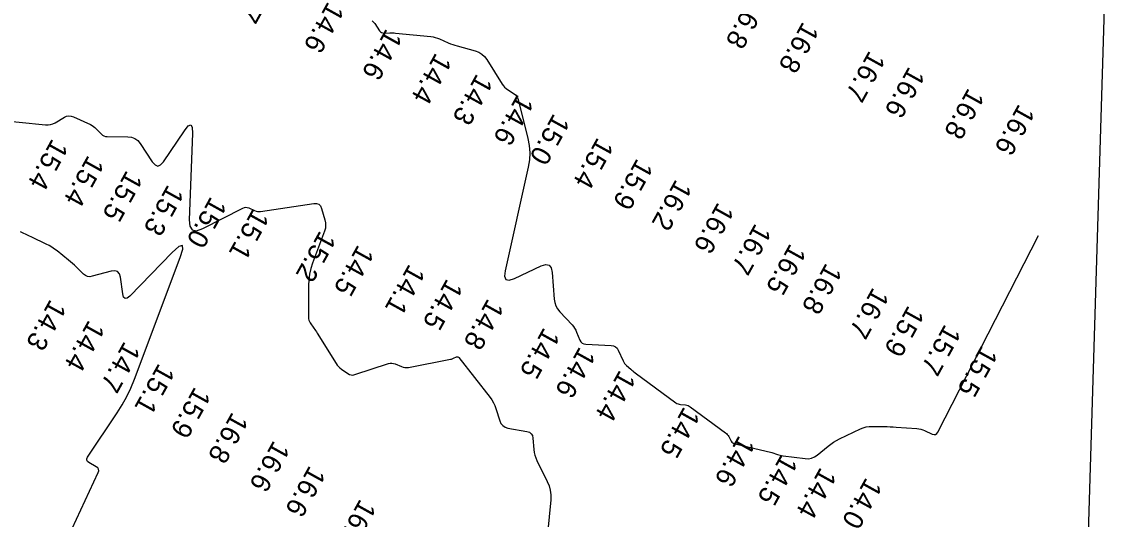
# Model space of a CAD drawing. Extents: x 988130 to 1132882, y 654656 to 841453.
# Drawn here: x 1053882.3 to 1054156.2, y 753481.2 to 753607.5 of the extents above; entities that cross this region are included whole.
import ezdxf

# ---------------------------------------------------------------- set-up
doc = ezdxf.new("R2010")
doc.units = 0
for name, color, linetype in [('V-ANNO-KEYM', 7, 'Continuous'), ('V-TOPO-MAJR', 7, 'Continuous'), ('V-TOPO-SOUN', 7, 'Continuous')]:
    doc.layers.add(name, color=color, linetype=linetype)

msp = doc.modelspace()

# ---------------------------------------------------------------- linework, layer by layer
at = {"layer": 'V-ANNO-KEYM'}
msp.add_line((1053870.57, 744184.73), (1054295.04, 758153.5), dxfattribs=at)
at = {"layer": 'V-TOPO-MAJR'}
for points in [[(1053971.24, 753607.75), (1053971.58, 753607.42), (1053971.88, 753607.04), (1053973.11, 753605.21), (1053973.34, 753604.94), (1053973.6, 753604.76), (1053973.91, 753604.65), (1053974.26, 753604.62), (1053975.73, 753604.67), (1053976.09, 753604.67), (1053976.46, 753604.67), (1053976.83, 753604.65), (1053977.19, 753604.62), (1053986.08, 753603.71), (1053986.67, 753603.63), (1053987.24, 753603.5), (1053987.81, 753603.33), (1053988.36, 753603.11), (1053990.55, 753602.15), (1053991.11, 753601.92), (1053991.66, 753601.71), (1053992.23, 753601.52), (1053992.8, 753601.35), (1053997.37, 753600.11), (1053998.27, 753599.77), (1053999.06, 753599.3), (1053999.75, 753598.67), (1054000.33, 753597.91), (1054004.25, 753591.63), (1054004.52, 753591.24), (1054004.84, 753590.88), (1054005.19, 753590.56), (1054005.58, 753590.27), (1054007.22, 753589.21), (1054007.59, 753588.92), (1054007.89, 753588.58), (1054008.12, 753588.19), (1054008.27, 753587.74), (1054010.74, 753577.85), (1054011.08, 753576.04), (1054011.21, 753574.23), (1054011.13, 753572.42), (1054010.83, 753570.61), (1054004.96, 753544.26), (1054004.83, 753542.87), (1054005.18, 753542.1), (1054006.02, 753541.92), (1054007.34, 753542.35), (1054014.1, 753545.5), (1054015.26, 753545.86), (1054016.11, 753545.7), (1054016.67, 753545.03), (1054016.93, 753543.85), (1054017.44, 753537.11), (1054017.59, 753536.21), (1054017.87, 753535.37), (1054018.29, 753534.59), (1054018.86, 753533.87), (1054021.93, 753530.54), (1054022.28, 753530.13), (1054022.59, 753529.69), (1054022.86, 753529.22), (1054023.08, 753528.72), (1054023.89, 753526.68), (1054024.14, 753526.23), (1054024.47, 753525.9), (1054024.89, 753525.7), (1054025.4, 753525.61), (1054031.9, 753525.31), (1054032.47, 753525.21), (1054032.95, 753524.98), (1054033.35, 753524.62), (1054033.65, 753524.12), (1054034.89, 753521.39), (1054035.05, 753521.07), (1054035.25, 753520.78), (1054035.47, 753520.5), (1054035.73, 753520.25), (1054036.82, 753519.3), (1054037.09, 753519.07), (1054037.37, 753518.84), (1054037.65, 753518.61), (1054037.94, 753518.4), (1054048.26, 753510.78), (1054048.54, 753510.6), (1054048.83, 753510.47), (1054049.13, 753510.38), (1054049.45, 753510.33), (1054050.76, 753510.22), (1054051.08, 753510.17), (1054051.38, 753510.08), (1054051.67, 753509.95), (1054051.94, 753509.78), (1054060.84, 753503.16), (1054061.1, 753502.96), (1054061.32, 753502.73), (1054061.52, 753502.47), (1054061.69, 753502.2), (1054062.33, 753501.05), (1054062.51, 753500.79), (1054062.73, 753500.58), (1054062.99, 753500.43), (1054063.3, 753500.33), (1054071.19, 753498.51), (1054071.55, 753498.42), (1054071.91, 753498.33), (1054072.27, 753498.23), (1054072.62, 753498.11), (1054074.03, 753497.65), (1054074.39, 753497.54), (1054074.74, 753497.45), (1054075.11, 753497.38), (1054075.47, 753497.32), (1054081.05, 753496.59), (1054081.9, 753496.56), (1054082.7, 753496.7), (1054083.46, 753497.01), (1054084.16, 753497.48), (1054086.87, 753499.74), (1054087.57, 753500.28), (1054088.29, 753500.78), (1054089.04, 753501.23), (1054089.82, 753501.63), (1054095.13, 753504.15), (1054095.83, 753504.44), (1054096.55, 753504.64), (1054097.29, 753504.76), (1054098.04, 753504.79), (1054101.11, 753504.75), (1054101.88, 753504.73), (1054102.64, 753504.7), (1054103.41, 753504.66), (1054104.17, 753504.61), (1054109.37, 753504.24), (1054109.89, 753504.18), (1054110.4, 753504.07), (1054110.9, 753503.92), (1054111.39, 753503.72), (1054113.31, 753502.83), (1054113.76, 753502.7), (1054114.15, 753502.73), (1054114.48, 753502.94), (1054114.75, 753503.33), (1054140.3, 753553.2)], [(1053874.95, 753582.65), (1053888.38, 753581.32), (1053889.04, 753581.3), (1053889.67, 753581.39), (1053890.27, 753581.58), (1053890.86, 753581.87), (1053893.15, 753583.23), (1053893.73, 753583.49), (1053894.32, 753583.6), (1053894.91, 753583.55), (1053895.51, 753583.35), (1053899.78, 753581.38), (1053900.18, 753581.17), (1053900.56, 753580.92), (1053900.91, 753580.65), (1053901.24, 753580.34), (1053902.51, 753579.03), (1053902.84, 753578.74), (1053903.21, 753578.53), (1053903.61, 753578.4), (1053904.05, 753578.36), (1053909.23, 753578.3), (1053910.19, 753578.18), (1053911.03, 753577.86), (1053911.76, 753577.32), (1053912.38, 753576.58), (1053915.46, 753571.93), (1053916.16, 753571.13), (1053916.87, 753570.87), (1053917.57, 753571.13), (1053918.28, 753571.92), (1053923.59, 753579.84), (1053924.56, 753581.05), (1053925.23, 753581.34), (1053925.6, 753580.71), (1053925.67, 753579.16), (1053924.8, 753557.23), (1053924.96, 753555.56), (1053925.59, 753554.63), (1053926.7, 753554.45), (1053928.28, 753555.01), (1053938.46, 753560.2), (1053938.82, 753560.34), (1053939.19, 753560.39), (1053939.55, 753560.35), (1053939.92, 753560.23), (1053941.4, 753559.54), (1053941.77, 753559.4), (1053942.15, 753559.31), (1053942.54, 753559.29), (1053942.94, 753559.32), (1053956.45, 753561.34), (1053957.13, 753561.35), (1053957.68, 753561.15), (1053958.09, 753560.74), (1053958.38, 753560.12), (1053959.25, 753557.22), (1053959.4, 753556.49), (1053959.44, 753555.77), (1053959.36, 753555.06), (1053959.15, 753554.35), (1053956.13, 753546.22), (1053955.67, 753544.83), (1053955.35, 753543.42), (1053955.16, 753541.98), (1053955.09, 753540.52), (1053955.06, 753532.48), (1053955.09, 753532.09), (1053955.17, 753531.72), (1053955.31, 753531.37), (1053955.52, 753531.04), (1053956.44, 753529.74), (1053956.67, 753529.41), (1053956.89, 753529.08), (1053957.11, 753528.75), (1053957.32, 753528.42), (1053962.07, 753520.75), (1053962.36, 753520.34), (1053962.67, 753519.97), (1053963.03, 753519.63), (1053963.42, 753519.33), (1053965.06, 753518.18), (1053965.48, 753517.95), (1053965.91, 753517.83), (1053966.36, 753517.82), (1053966.83, 753517.92), (1053975.4, 753520.72), (1053975.82, 753520.82), (1053976.24, 753520.84), (1053976.66, 753520.78), (1053977.07, 753520.65), (1053978.72, 753519.94), (1053979.13, 753519.79), (1053979.55, 753519.71), (1053979.98, 753519.7), (1053980.42, 753519.75), (1053991.14, 753521.83), (1053991.33, 753521.87), (1053991.52, 753521.93), (1053991.71, 753521.99), (1053991.89, 753522.07), (1053992.62, 753522.4), (1053992.79, 753522.46), (1053992.95, 753522.45), (1053993.1, 753522.38), (1053993.23, 753522.26), (1054001.16, 753512.15), (1054001.63, 753511.49), (1054002.04, 753510.8), (1054002.37, 753510.07), (1054002.65, 753509.31), (1054003.6, 753506.21), (1054003.91, 753505.51), (1054004.36, 753504.97), (1054004.95, 753504.58), (1054005.68, 753504.36), (1054010.48, 753503.48), (1054011.11, 753503.28), (1054011.57, 753502.93), (1054011.88, 753502.43), (1054012.02, 753501.78), (1054012.26, 753498.89), (1054012.35, 753498.18), (1054012.51, 753497.49), (1054012.73, 753496.81), (1054013.02, 753496.15), (1054015.66, 753490.83), (1054016.12, 753489.71), (1054016.42, 753488.56), (1054016.55, 753487.38), (1054016.52, 753486.17), (1054015.36, 753474.07)], [(1053891.87, 753471.77), (1053901.73, 753493.05), (1053901.87, 753493.51), (1053901.84, 753493.91), (1053901.63, 753494.25), (1053901.25, 753494.54), (1053899.4, 753495.58), (1053899.03, 753495.86), (1053898.85, 753496.19), (1053898.86, 753496.56), (1053899.06, 753496.98), (1053906.57, 753508.19), (1053907.86, 753510.23), (1053909.02, 753512.35), (1053910.06, 753514.52), (1053910.98, 753516.76), (1053922.57, 753547.65), (1053923.22, 753549.79), (1053923.1, 753550.72), (1053922.21, 753550.44), (1053920.54, 753548.94), (1053909.73, 753537.83), (1053909.07, 753537.29), (1053908.55, 753537.21), (1053908.18, 753537.58), (1053907.96, 753538.41), (1053907.37, 753542.64), (1053907.12, 753543.52), (1053906.65, 753544.07), (1053905.96, 753544.29), (1053905.05, 753544.18), (1053900.19, 753542.87), (1053899.59, 753542.78), (1053899.02, 753542.85), (1053898.5, 753543.07), (1053898.02, 753543.44), (1053896.16, 753545.26), (1053895.7, 753545.71), (1053895.22, 753546.14), (1053894.73, 753546.57), (1053894.23, 753546.98), (1053891.34, 753549.3), (1053890.68, 753549.8), (1053890, 753550.26), (1053889.28, 753550.68), (1053888.54, 753551.06), (1053884.88, 753552.82), (1053884.15, 753553.16), (1053883.43, 753553.5), (1053882.71, 753553.84), (1053881.99, 753554.18)]]:
    msp.add_lwpolyline(points, dxfattribs=at)

# ---------------------------------------------------------------- texts
at = {"layer": 'V-TOPO-SOUN'}
for s, p in [('14.7 ', (1053943.55, 753620.38)), ('14.6 ', (1053960.05, 753612.81)), ('16.8 ', (1054067.05, 753613.88)), ('16.8 ', (1054080.51, 753607.71)), ('14.6 ', (1053974.81, 753605.94)), ('14.4 ', (1053987.36, 753599.82)), ('16.7 ', (1054097.37, 753600.38)), ('16.6 ', (1054107.41, 753596.34)), ('14.3 ', (1053997.78, 753594.51)), ('16.8 ', (1054122.48, 753590.89)), ('14.6 ', (1054008.16, 753589.35)), ('16.6 ', (1054135.29, 753586.85)), ('15.0 ', (1054017.3, 753584.44)), ('15.4 ', (1053890.08, 753578.04)), ('15.4 ', (1054028.42, 753578.35)), ('15.4 ', (1053899.19, 753573.83)), ('15.9 ', (1054038.43, 753573.01)), ('15.5 ', (1053908.96, 753570)), ('15.3 ', (1053919.43, 753566.39)), ('16.2 ', (1054048.29, 753567.72)), ('15.0 ', (1053930.3, 753563.35)), ('16.6 ', (1054058.97, 753561.89)), ('15.1 ', (1053941.04, 753560.26)), ('16.7 ', (1054068.44, 753556.52)), ('15.2 ', (1053958, 753554.68)), ('14.5 ', (1053967.65, 753551.12)), ('16.5 ', (1054077.28, 753551.41)), ('14.1 ', (1053980.63, 753546.22)), ('16.8 ', (1054086.38, 753546.47)), ('14.5 ', (1053990.2, 753542.49)), ('16.7 ', (1054098.3, 753540.29)), ('14.3 ', (1053889.61, 753537.28)), ('14.8 ', (1054000.6, 753537.46)), ('15.9 ', (1054107.24, 753535.7)), ('14.4 ', (1053899.37, 753532.02)), ('15.7 ', (1054116.54, 753530.95)), ('14.5 ', (1054014.81, 753530.13)), ('14.7 ', (1053908.39, 753526.61)), ('14.6 ', (1054023.85, 753525.24)), ('15.5 ', (1054125.86, 753525.53)), ('15.1 ', (1053917.11, 753521.02)), ('14.4 ', (1054034.05, 753519.32)), ('15.9 ', (1053926.24, 753515.06)), ('16.8 ', (1053935.75, 753508.63)), ('14.5 ', (1054050.34, 753510.02)), ('16.6 ', (1053946.27, 753501.44)), ('14.6 ', (1054064.3, 753502.72)), ('14.5 ', (1054075.13, 753498.01)), ('16.6 ', (1053955.37, 753495.08)), ('14.4 ', (1054084.99, 753494.65)), ('14.0 ', (1054096.54, 753492.03)), ('16.7 ', (1053968.19, 753486.58))]:
    msp.add_text(s, height=5, rotation=241, dxfattribs=at).set_placement(p)

doc.saveas('drawing.dxf')
